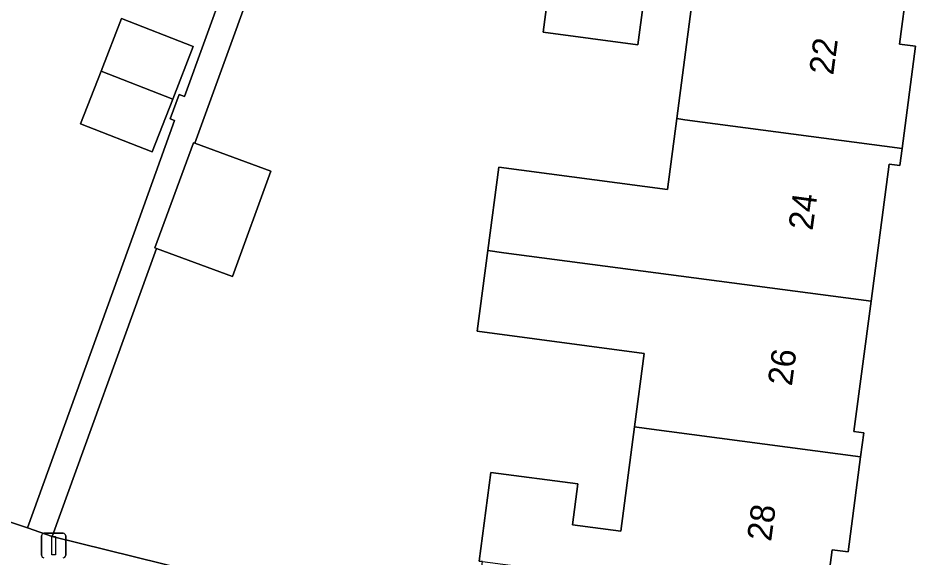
# Model space of a CAD drawing. Extents: x 159716 to 160783, y 383290 to 384031.
# Drawn here: x 160258.52 to 160295.95, y 383803.68 to 383825.76 of the extents above; entities that cross this region are included whole.
import ezdxf

# ---------------------------------------------------------------- set-up
doc = ezdxf.new("R2010")
doc.units = 0
for name, color, linetype in [('IMGEO_Erf', 7, 'Continuous'), ('IMGEO_Lichtmast', 7, 'Continuous'), ('IMGEO_Muur', 7, 'Continuous'), ('IMGEO_Pand', 7, 'Continuous'), ('IMGEO_Pand_nummerreeks', 7, 'Continuous'), ('IMGEO_Voetpad_open', 7, 'Continuous')]:
    doc.layers.add(name, color=color, linetype=linetype)

msp = doc.modelspace()

# ---------------------------------------------------------------- linework, layer by layer
at = {"layer": 'IMGEO_Erf'}
for points in [[(160258.204, 383805.144), (160258.906, 383804.9), (160263.264, 383816.983), (160264.922, 383821.582), (160264.747, 383821.645), (160265.104, 383822.638), (160265.334, 383822.555), (160266.992, 383827.155), (160266.763, 383827.237), (160267.428, 383829.08), (160268.729, 383831.177), (160268.431, 383831.362), (160269.373, 383832.88), (160271.684, 383836.083), (160273.933, 383838.576), (160275.574, 383839.039), (160277.213, 383842.441)], [(160269.255, 383830.317), (160265.747, 383820.644), (160268.866, 383819.499), (160267.287, 383815.196), (160264.184, 383816.334), (160259.91, 383804.552), (160266.648, 383802.891), (160273.443, 383801.846), (160277.248, 383801.379), (160277.527, 383803.527), (160277.388, 383803.545), (160277.867, 383807.176), (160281.428, 383806.706), (160281.206, 383805.03), (160283.185, 383804.769), (160283.749, 383809.033), (160284.147, 383812.048), (160277.313, 383812.951), (160277.749, 383816.251), (160278.2, 383819.67), (160285.095, 383818.759), (160285.478, 383821.656), (160286.071, 383826.146)], [(160284.112, 383826.405), (160283.883, 383824.675), (160280.002, 383825.188), (160280.509, 383829.025)]]:
    msp.add_lwpolyline(points, dxfattribs=at)
for points in [[(160298.586, 383821.053), (160299.503, 383826.477), (160294.91, 383827.084), (160294.596, 383824.704), (160295.251, 383824.617), (160294.699, 383820.438), (160294.606, 383819.734), (160294.17, 383819.791), (160293.429, 383814.18), (160292.725, 383808.852), (160293.131, 383808.799), (160293, 383807.811), (160292.486, 383803.919), (160291.835, 383804.005), (160291.52, 383801.623), (160286.564, 383802.278), (160284.451, 383802.557), (160284.193, 383800.572), (160291.326, 383799.743), (160295.931, 383799.306)], [(160265.688, 383824.609), (160264.848, 383822.455), (160264.008, 383820.3), (160261.073, 383821.444), (160261.913, 383823.599), (160262.753, 383825.753)]]:
    msp.add_lwpolyline(points, close=True, dxfattribs=at)
at = {"layer": 'IMGEO_Lichtmast'}
for p, q in [((160259.476, 383803.782), (160259.476, 383804.582)), ((160259.476, 383804.582), (160259.476, 383803.782)), ((160259.576, 383804.682), (160260.366, 383804.682)), ((160260.366, 383804.682), (160259.576, 383804.682)), ((160260.466, 383804.582), (160260.466, 383803.782)), ((160260.466, 383803.782), (160260.466, 383804.582))]:
    msp.add_line(p, q, dxfattribs=at)
msp.add_lwpolyline([(160259.896, 383804.557), (160260.046, 383804.557), (160260.046, 383803.807), (160259.896, 383803.807), (160259.896, 383804.557)], dxfattribs=at)
for centre, start, end in [((160259.576, 383804.582), 90, 180), ((160259.576, 383804.582), 90, 180), ((160260.366, 383804.582), 0, 90), ((160260.366, 383804.582), 360, 90), ((160259.576, 383803.782), 180, 270), ((160259.576, 383803.782), 180, 270), ((160260.366, 383803.782), 270, 0), ((160260.366, 383803.782), 270, 0)]:
    msp.add_arc(centre, 0.1, start, end, dxfattribs=at)
at = {"layer": 'IMGEO_Muur'}
msp.add_lwpolyline([(160273.443, 383801.846), (160266.648, 383802.891), (160259.91, 383804.552)], dxfattribs=at)
at = {"layer": 'IMGEO_Pand'}
for points in [[(160294.91, 383827.084), (160289.954, 383827.739), (160286.328, 383828.218), (160284.352, 383828.492), (160284.38, 383828.704), (160280.534, 383829.212), (160280.509, 383829.025), (160280.002, 383825.188), (160283.883, 383824.675), (160284.112, 383826.405), (160286.071, 383826.146), (160285.478, 383821.656), (160285.807, 383821.612), (160294.699, 383820.438), (160295.251, 383824.617), (160294.596, 383824.704)], [(160261.913, 383823.599), (160264.848, 383822.455), (160265.688, 383824.609), (160262.753, 383825.753)], [(160264.848, 383822.455), (160261.913, 383823.599), (160261.073, 383821.444), (160264.008, 383820.3)], [(160277.749, 383816.251), (160278.392, 383816.166), (160293.429, 383814.18), (160294.17, 383819.791), (160294.606, 383819.734), (160294.699, 383820.438), (160285.807, 383821.612), (160285.478, 383821.656), (160285.095, 383818.759), (160278.2, 383819.67)], [(160265.747, 383820.644), (160265.693, 383820.664), (160264.114, 383816.36), (160264.184, 383816.334), (160267.287, 383815.196), (160268.866, 383819.499)], [(160283.749, 383809.033), (160284.241, 383808.968), (160293, 383807.811), (160293.131, 383808.799), (160292.725, 383808.852), (160293.429, 383814.18), (160278.392, 383816.166), (160277.749, 383816.251), (160277.313, 383812.951), (160284.147, 383812.048)], [(160293, 383807.811), (160284.241, 383808.968), (160283.749, 383809.033), (160283.185, 383804.769), (160281.206, 383805.03), (160281.428, 383806.706), (160277.867, 383807.176), (160277.388, 383803.545), (160277.527, 383803.527), (160280.967, 383803.072), (160280.992, 383803.264), (160284.483, 383802.803), (160284.451, 383802.557), (160286.564, 383802.278), (160291.52, 383801.623), (160291.835, 383804.005), (160292.486, 383803.919)]]:
    msp.add_lwpolyline(points, close=True, dxfattribs=at)
at = {"layer": 'IMGEO_Voetpad_open'}
for points in [[(160266.992, 383827.155), (160265.334, 383822.555), (160265.104, 383822.638), (160264.747, 383821.645), (160264.922, 383821.582), (160263.264, 383816.983), (160258.906, 383804.9), (160259.91, 383804.552), (160264.184, 383816.334), (160264.114, 383816.36), (160265.693, 383820.664), (160265.747, 383820.644), (160269.255, 383830.317)], [(160272.599, 383797.34), (160273.443, 383801.846), (160266.648, 383802.891), (160259.91, 383804.552), (160258.906, 383804.9), (160258.204, 383805.144), (160249.41, 383810.281), (160247.829, 383807.565), (160247.835, 383798.123), (160239.089, 383798.099), (160239.072, 383802.593), (160232.111, 383802.581), (160232.065, 383816.079)]]:
    msp.add_lwpolyline(points, dxfattribs=at)

# ---------------------------------------------------------------- texts
at = {"layer": 'IMGEO_Pand_nummerreeks'}
for s, rotation, p in [('22', 82.4142, (160291.879, 383823.412)), ('24', 82.416, (160291.032, 383817.05)), ('26', 82.416, (160290.185, 383810.685)), ('28', 82.4142, (160289.337, 383804.322))]:
    msp.add_text(s, height=1, rotation=rotation, dxfattribs=at).set_placement(p)

doc.saveas('drawing.dxf')
